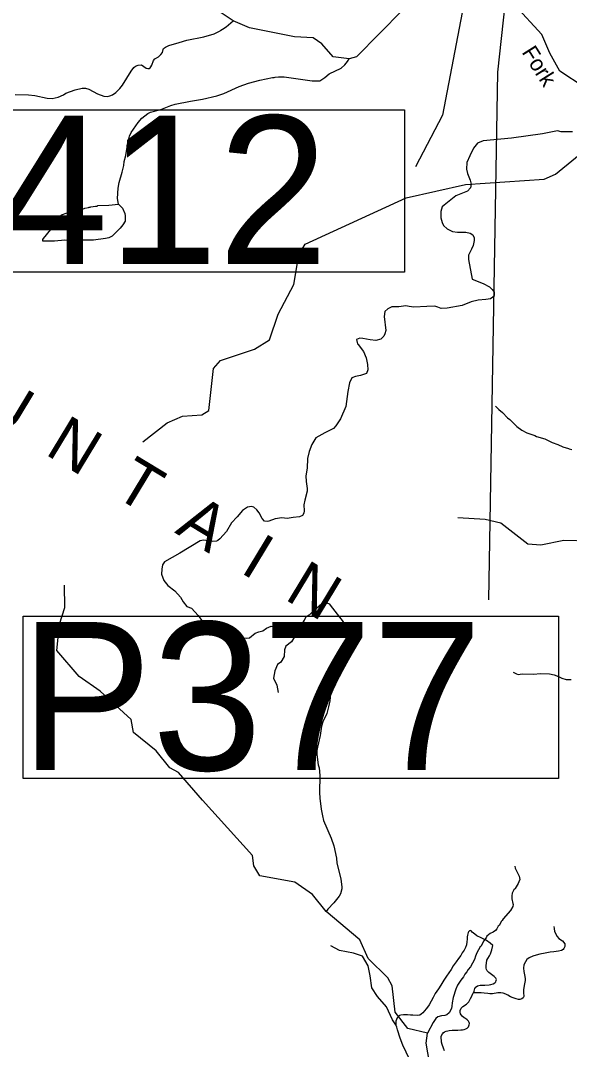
# Model space of a CAD drawing. Extents: x 1248224 to 1454986, y 825081 to 985870.
# Drawn here: x 1307603 to 1312793, y 891703 to 901429 of the extents above; entities that cross this region are included whole.
import ezdxf

# ---------------------------------------------------------------- set-up
doc = ezdxf.new("R2010")
doc.units = 0
for name, color, linetype in [('Exist Geographical Mountain Summit Label', 7, 'Continuous'), ('Exist Hydrographic Creek Single Shore', 7, 'Continuous'), ('Exist Hydrographic Creek Single Shore Label', 7, 'Continuous'), ('Exist Hydrographic Misc Water Feature', 7, 'Continuous'), ('Exist Road Non-System Type 51', 7, 'Continuous'), ('Exist Road Secondary Structure Pipe Number Label', 7, 'Continuous'), ('Exist Road Secondary Type 41 Attributed', 7, 'Continuous')]:
    doc.layers.add(name, color=color, linetype=linetype)

msp = doc.modelspace()

# ---------------------------------------------------------------- linework, layer by layer
at = {"layer": 'Exist Hydrographic Creek Single Shore'}
for points in [[(1311214.8, 901528.3), (1310779.9, 901087.3), (1310709.1, 901066.4), (1310560, 901086.9), (1310450.7, 901207.7), (1310370.2, 901265.3), (1310191.8, 901276.4), (1309768.7, 901360.4), (1309612, 901427.1), (1309422.7, 901551.2)], [(1313260.8, 900404.9), (1313086.5, 900469.9), (1313043.7, 900617.2), (1312932.2, 900798.7), (1312702.8, 900950.3), (1312606.9, 901119.6), (1312532.3, 901296.8), (1312278.1, 901574.1)], [(1311482, 891507), (1311438, 891763.9), (1311450.4, 891856.5), (1311266, 891901.9), (1311145, 892055.4), (1311117, 892305.4), (1311077, 892381.7), (1310890, 892562.8), (1310810, 892738.3), (1310492, 893008.7), (1310362, 893167.5), (1310197.9, 893285.7), (1309865.9, 893344.9), (1309808.9, 893438), (1309794.9, 893536.8), (1309322.9, 894058.4), (1309095.9, 894322.3), (1309013.8, 894366.6), (1308883.8, 894526.8), (1308670.9, 894698.4), (1308648.9, 894823.6), (1308354.9, 895088.8), (1308157.9, 895227.5), (1307946.9, 895474.6), (1307969.8, 895723.7), (1308022.8, 895880.1), (1308019.9, 896090.3)]]:
    msp.add_lwpolyline(points, dxfattribs=at)
at = {"layer": 'Exist Hydrographic Misc Water Feature'}
for points in [[(1307551.3, 900729.4), (1307677.3, 900727.8), (1307739.2, 900722), (1307854.5, 900694.7), (1307902.5, 900691.3), (1307958.9, 900703.7), (1308007.5, 900726.2), (1308032, 900741.5), (1308120.8, 900774.9), (1308185.3, 900791.1), (1308217.3, 900790.2), (1308249.1, 900779.3), (1308331.8, 900734.9), (1308391.3, 900713.2), (1308423.3, 900712.3), (1308447.4, 900717.5), (1308471.7, 900726.9), (1308504.3, 900747.9), (1308541.4, 900786.8), (1308568.3, 900818), (1308648, 900951.7), (1308675, 900984.9), (1308691.4, 900998.5), (1308715.7, 901007.7), (1308745.7, 901010.9), (1308791, 900979.6), (1308806.8, 900975.1), (1308818.8, 900976.7), (1308827, 900982.6), (1308835.2, 900990.3), (1308843.7, 901006), (1308858.9, 901051.6), (1308873.4, 901067.1), (1308906, 901086.2), (1308930.6, 901107.4), (1308945.2, 901127), (1308950, 901154.9), (1308956.2, 901164.7), (1308972.6, 901178.3), (1309005, 901193.4), (1309101.9, 901222.5), (1309174.5, 901242.4), (1309335.5, 901275.7), (1309432.4, 901304.9), (1309489.2, 901331.3), (1309497.4, 901339), (1309513.6, 901346.5), (1309546.3, 901369.6), (1309612, 901427.1)], [(1308528.7, 899693.8), (1308518.1, 899747.8), (1308527, 899845.5), (1308536.5, 899899.3), (1308565.1, 899994.4), (1308578.9, 900058), (1308584.1, 900097.8), (1308597.6, 900153.4), (1308611.8, 900233), (1308612.4, 900249), (1308632.8, 900336.3), (1308649.8, 900371.8), (1308716.4, 900465.8), (1308749.5, 900504.9), (1308806.8, 900551.2), (1308831.2, 900562.5), (1308927.9, 900587.7), (1309025.1, 900626.9), (1309065.5, 900639.7), (1309210.3, 900667.5), (1309322.9, 900684.3), (1309459.8, 900718.4), (1309524.5, 900740.4), (1309670.4, 900806.2), (1309759.3, 900837.6), (1309864.2, 900864.6), (1309985, 900891.1), (1310001, 900890.6), (1310009.1, 900894.4), (1310041.2, 900897.5), (1310097.2, 900897.9), (1310360.2, 900860.2), (1310432.3, 900860.1), (1310481.2, 900890.7), (1310522.1, 900925.6), (1310635.7, 900980.2), (1310668.6, 901009.3), (1310693.4, 901040.6), (1310709.1, 901066.4)], [(1308759.8, 897447.7), (1308989.9, 897627), (1309132.9, 897689.7), (1309316.8, 897702.4), (1309383.9, 897743.8), (1309426.8, 898140.1), (1309494.8, 898214.2), (1309814.9, 898322.8), (1309957.8, 898411.8), (1310038.8, 898653.2), (1310186.8, 898932.4), (1310235.9, 899213.9), (1310295.8, 899314.5), (1311248.8, 899751.6), (1311810.9, 899878.2), (1312553.9, 899929), (1312662.9, 899976.1), (1312849.9, 900129.8), (1312950.8, 900212.7), (1313159.4, 900306.3), (1313217.2, 900309.1), (1313339.3, 900293.4), (1313470.7, 900287.7)], [(1308528.7, 899693.8), (1308565.6, 899654.4), (1308588.3, 899605.8), (1308593.6, 899581.6), (1308590.8, 899557.8), (1308592.2, 899533.8), (1308571.2, 899498.4), (1308546.3, 899467.1), (1308470, 899389.3), (1308437.7, 899374.2), (1308405.5, 899367.2), (1308293, 899354.4), (1308164.9, 899354.1), (1308108.9, 899349.7), (1308020.9, 899352.3), (1307924.5, 899343.1), (1307860.5, 899344.9), (1307812.4, 899342.3), (1307815, 899360.3), (1307819.2, 899368.1), (1307889.6, 899454.1), (1307925.2, 899509.1), (1307946.3, 899548.4), (1307967, 899571.8), (1307991.6, 899591.1), (1308044.2, 899611.6), (1308068.2, 899614.9), (1308098.6, 899625.9), (1308181.1, 899643.6), (1308211.5, 899654.7), (1308245.6, 899661.7), (1308251.8, 899665.5), (1308261.7, 899665.2), (1308267.9, 899669.1), (1308310.1, 899675.9), (1308326.1, 899675.4), (1308332.2, 899679.2), (1308438.4, 899684.2), (1308528.7, 899693.8)], [(1312094.6, 897785.1), (1312125.6, 897752.2), (1312160.9, 897723.2), (1312207.4, 897673.8), (1312229.1, 897657.2), (1312297.2, 897591.2), (1312344.3, 897557.9), (1312389.6, 897532.6), (1312466.9, 897506.4), (1312482.6, 897497.9), (1312560, 897473.7), (1312629.1, 897439.7), (1312682.6, 897422.1), (1312730, 897398.8), (1312785.6, 897383.2), (1312791.4, 897379.1), (1312815.3, 897374.4)], [(1313224.9, 896501.3), (1312741, 896514.4), (1312522.9, 896469.5), (1312398.9, 896478.5), (1312144.9, 896677.3), (1311994.9, 896713.2), (1311736.9, 896728.1)], [(1312259.9, 895271), (1312291.4, 895252.2), (1312307.3, 895247.7), (1312347.5, 895254.5), (1312451.4, 895249.5), (1312523.6, 895255.5), (1312603.6, 895253.1), (1312647.4, 895243.9), (1312690.9, 895228.6), (1312722.5, 895211.7), (1312762.1, 895198.6), (1312810.2, 895199.2)], [(1310533.3, 895069.2), (1310527.3, 894997.5), (1310515.7, 894941.8), (1310497.9, 894878.3), (1310461.6, 894799.4), (1310448.5, 894759.8), (1310436.1, 894672.1), (1310410.9, 894560.9), (1310406.1, 894529.1), (1310404.9, 894491.1), (1310418.2, 894392.8), (1310425.5, 894364.6), (1310433.3, 894292.4), (1310430.9, 894132.4), (1310433.3, 894078.4), (1310444.4, 893974.1), (1310450.1, 893960), (1310456.7, 893911.8), (1310467.5, 893867.5), (1310540.8, 893701.4), (1310564.8, 893628.7), (1310589.5, 893512.1), (1310592.2, 893464.1), (1310632, 893314.9), (1310641.9, 893238.6), (1310641.4, 893222.7), (1310628, 893175.1), (1310615.4, 893151.5), (1310565.6, 893088.9), (1310508, 893030.6), (1310492, 893008.7)], [(1312276, 893435.4), (1312279.5, 893415.3), (1312317.5, 893342.2), (1312322.6, 893310.1), (1312315.9, 893286.3), (1312307.4, 893270.5), (1312290.6, 893239), (1312282.4, 893231.2), (1312282.1, 893223.2), (1312267.8, 893211.7), (1312252.9, 893180.1), (1312248.3, 893156.3), (1312247.3, 893126.3), (1312258.2, 893084), (1312259.9, 893071.9), (1312257.4, 893056), (1312236.3, 893016.7), (1312166, 892938.7), (1312157.6, 892922.9), (1312149.4, 892915.2), (1312128.3, 892875.8), (1312120.1, 892868.1), (1312107.4, 892844.4), (1312095, 892828.8), (1312070.5, 892811.5), (1312044, 892798.3), (1312013.4, 892775.2), (1312005, 892759.4), (1311980.1, 892728.1), (1311958.7, 892680.8), (1311950.5, 892673), (1311919, 892617.9), (1311904.1, 892586.4), (1311895.2, 892554.7), (1311857.1, 892483.7), (1311836.5, 892460.3), (1311823.8, 892436.8), (1311803.2, 892413.4), (1311790.5, 892389.7), (1311765.6, 892358.4), (1311736.2, 892311.3), (1311719.1, 892271.8), (1311692.9, 892192.7), (1311683.6, 892144.9), (1311682.6, 892112.9), (1311678, 892089.1), (1311654.8, 892049.7), (1311632.3, 892030.5), (1311616.1, 892022.9), (1311584, 892019.8), (1311547.7, 892010.9), (1311531.3, 891997.3), (1311504.2, 891958.2), (1311450.4, 891856.5)]]:
    msp.add_lwpolyline(points, dxfattribs=at)
at = {"layer": 'Exist Road Non-System Type 51'}
for points in [[(1312823, 900377.2), (1312784.2, 900377.2), (1312714.4, 900377.2), (1312681.8, 900384.9), (1312537.6, 900357), (1312244.5, 900318.2), (1311976.2, 900293.4), (1311924.3, 900268.9), (1311885.5, 900222.3), (1311849.8, 900150.9), (1311821.9, 900085.8), (1311818.8, 900025.2), (1311829.7, 899981.8), (1311856, 899921.2), (1311863.8, 899880.9), (1311859.1, 899848.3), (1311829.7, 899815.7), (1311718, 899772.3), (1311607.9, 899683.8), (1311589.8, 899667.8)], [(1311589.8, 899667.8), (1311577.4, 899624.3), (1311577.4, 899563.8), (1311589.8, 899518.8), (1311602.2, 899492.4), (1311636.4, 899461.4), (1311686, 899433.4), (1311735.6, 899427.2), (1311814.7, 899427.2), (1311853.5, 899417.9), (1311878.3, 899402.4), (1311892.2, 899374.5), (1311893.8, 899351.2), (1311882.9, 899303.1), (1311867.4, 899268.9), (1311839.5, 899210), (1311839.5, 899169.6), (1311872.1, 898984.9), (1311978.7, 898943.7), (1312037.6, 898912.7), (1312064, 898886.3), (1312081, 898861.5), (1312081, 898832), (1312070.2, 898813.4), (1312046.9, 898799.4), (1312003.5, 898791.6), (1311930.6, 898787), (1311862.4, 898771.5), (1311778.6, 898734.2), (1311635.9, 898710.9), (1311580.1, 898707.8), (1311549.1, 898720.3), (1311521.2, 898729.6), (1311445.2, 898726.5), (1311321.1, 898720.3), (1311276.2, 898726.5), (1311245.1, 898731.1), (1311180, 898721.8), (1311113.3, 898721.8), (1311074.5, 898703.2), (1311048.2, 898679.9), (1311040.4, 898630.2), (1311055.9, 898499.9), (1311047.3, 898466.4), (1311038, 898446.2), (1311008.6, 898418.3), (1310962, 898404.3), (1310909.3, 898412), (1310838, 898422.9), (1310811.6, 898426), (1310779, 898415.2), (1310788.3, 898371.7), (1310796.1, 898365.5), (1310845.7, 898300.3), (1310870.5, 898239.8), (1310884.5, 898177.7), (1310887.6, 898128), (1310875.2, 898092.3), (1310855.3, 898085.2), (1310816.6, 898072.8), (1310771.6, 898065), (1310734.4, 898051.1), (1310714.2, 898004.5), (1310698.7, 897922.3), (1310680.1, 897779.5), (1310627.4, 897665.1), (1310585.5, 897596.8), (1310562.2, 897572), (1310481.6, 897531.6), (1310396.3, 897485.1), (1310357.8, 897422), (1310331.4, 897355.3), (1310317.5, 897288.6), (1310312.8, 897197), (1310300.4, 897125.6), (1310303.6, 897070.3), (1310314.4, 897006.7), (1310312.9, 896981.9), (1310289.6, 896896.5), (1310281.9, 896849.9), (1310283.4, 896794.1), (1310281.9, 896773.9), (1310269.5, 896750.6), (1310241.6, 896736.6), (1310181.1, 896732), (1310123.7, 896722.7), (1310074.1, 896727.3), (1310012, 896719.6), (1309952.1, 896698.2), (1309933.5, 896695.1), (1309910.2, 896698.2), (1309886.9, 896721.5), (1309860.6, 896774.3), (1309837.3, 896805.3), (1309809.4, 896828.6), (1309786.1, 896836.4), (1309748.9, 896828.6), (1309700.8, 896799.1), (1309651.2, 896738.6), (1309598.5, 896681.2), (1309548.9, 896598.9)], [(1309548.9, 896598.9), (1309488.4, 896530.6), (1309469, 896514.4), (1309456.6, 896508.2), (1309422.5, 896503.5), (1309376, 896511.3), (1309334.1, 896516), (1309300, 896511.3), (1309109.2, 896394.9), (1308963.5, 896311.1), (1308944.9, 896284.7), (1308938.6, 896244.4), (1308937.1, 896196.3), (1308957.3, 896137.3), (1308996, 896089.2), (1309062.7, 896039.5), (1309115.4, 895977.4), (1309140, 895934.8), (1309174.2, 895891.4), (1309220.7, 895874.3), (1309281.2, 895806), (1309323, 895748.6), (1309391.3, 895736.2), (1309450.2, 895716), (1309501.4, 895638.4), (1309544.8, 895602.7), (1309578.3, 895589.4), (1309623.2, 895589.4), (1309693, 895592.5), (1309739.5, 895591), (1309769, 895595.6), (1309820.2, 895637.5), (1309857.4, 895649.9), (1309893.1, 895660.8), (1309927.2, 895685.6), (1309972.2, 895705.8), (1310010.9, 895698.1), (1310051.3, 895673.2), (1310105.5, 895663.9), (1310166, 895659.3), (1310237.4, 895674.8)], [(1310237.4, 895674.8), (1310287, 895760.1), (1310302.5, 895794.3), (1310339.7, 895814.5), (1310400.2, 895875), (1310452.6, 895917.8), (1310482.1, 895930.2), (1310520.8, 895914.7), (1310551.8, 895875.9), (1310654.2, 895745.5), (1310734.8, 895658.6)], [(1310237.4, 895674.8), (1310193.9, 895604.9), (1310164.5, 895555.3), (1310111.7, 895514.9), (1310099.3, 895479.2), (1310096.2, 895417.2), (1310063.7, 895362.8), (1310031.1, 895342.7), (1310007.8, 895282.1), (1309995.4, 895212.3), (1310024.9, 895147.1), (1310040.4, 895077.3)], [(1311885, 892238.7), (1311891.3, 892254.6), (1311899.8, 892278.4), (1311908.3, 892292.2), (1311912.4, 892296.2), (1311924.6, 892305.9), (1311948.7, 892311.2), (1311968.7, 892310.8), (1311992.7, 892310.2), (1312032.8, 892313.4), (1312050.9, 892317), (1312073.1, 892324.4), (1312087.2, 892332.1), (1312097.4, 892341.9), (1312101.9, 892353.8), (1312102.1, 892363.8), (1312096.3, 892377.9), (1312080.7, 892394.3), (1312057, 892410.7), (1312031.5, 892429.5), (1312015.8, 892445.8), (1312008.1, 892457.9), (1312006.4, 892472), (1312007, 892496), (1312007.5, 892518), (1312012.3, 892545.9), (1312022.6, 892563.7), (1312037.1, 892589.4), (1312045.7, 892607.3), (1312060.5, 892644.8), (1312069.5, 892686.7), (1312043.9, 892707.4), (1312008.6, 892732.1), (1311959.1, 892757.3), (1311917.4, 892778.4), (1311899.9, 892792.7), (1311874.3, 892813.4), (1311864.5, 892823.6), (1311856.6, 892827.8), (1311846.6, 892826), (1311838.4, 892816.2), (1311836.2, 892808.2), (1311829.5, 892784.3), (1311827.2, 892768.4), (1311824.7, 892746.4), (1311822, 892720.4), (1311819.5, 892692.5), (1311810.9, 892666.6), (1311796.2, 892641.1), (1311779.7, 892615.4), (1311765, 892591.7), (1311744.5, 892564.3), (1311723.6, 892532.7), (1311694.8, 892493.3), (1311673.9, 892459.8), (1311630.4, 892394.7), (1311605.4, 892357.4), (1311576.5, 892311.9), (1311553.6, 892276.4), (1311524.5, 892233.1), (1311505.7, 892195.5), (1311486.8, 892160), (1311466.1, 892124.4), (1311451.4, 892102.7), (1311439.1, 892086.9), (1311422.7, 892067.5), (1311408.1, 892049.7), (1311391.9, 892036.1), (1311377.6, 892026.3), (1311355.6, 892023), (1311313.6, 892025.8), (1311291.6, 892028.5), (1311261.7, 892031.1), (1311239.6, 892029.5), (1311223.6, 892030), (1311197.6, 892028.5), (1311187.5, 892022.7), (1311175.3, 892015), (1311165.1, 892003.4), (1311156.5, 891987.5), (1311152.2, 891971.6), (1311150.8, 891934.9)], [(1312646.5, 892865.7), (1312647.7, 892847.3), (1312652.9, 892819.2), (1312675.8, 892770.7), (1312693.4, 892752.2), (1312729, 892731.4), (1312748.2, 892700.8)], [(1312748.2, 892700.8), (1312749.7, 892676.8), (1312741.3, 892657.2), (1312733.1, 892647.3), (1312718.8, 892639.6), (1312688.6, 892632.2), (1312644.4, 892625.3), (1312612.4, 892622.1), (1312562.1, 892613.1), (1312511.9, 892604.3), (1312477.7, 892595.2), (1312447.3, 892585.8), (1312413, 892570.7), (1312390.6, 892553.1), (1312376.2, 892531.4), (1312363.4, 892501.8), (1312358.8, 892471.9), (1312361.9, 892439.8), (1312367.3, 892409.5), (1312374.4, 892373.3), (1312374.1, 892355.3), (1312367.2, 892323.5), (1312360.5, 892287.8), (1312357.9, 892265.8), (1312359.4, 892241.8), (1312362.4, 892203.5), (1312356.1, 892189.8), (1312344, 892182), (1312323.8, 892174.4), (1312311.8, 892174.7), (1312287.9, 892181.4), (1312262.1, 892189.9), (1312236.3, 892200.4), (1312210.6, 892215.1), (1312192.9, 892225.5), (1312167.1, 892234.2), (1312143.2, 892238.7), (1312117.2, 892239.2), (1312067, 892230.4), (1312040.9, 892229.1), (1312023, 892231.5), (1311987, 892236.4), (1311959.1, 892239), (1311947.1, 892239.2), (1311885, 892238.7)], [(1311612.1, 891690.6), (1311602.6, 891716.8), (1311589.5, 891751.3), (1311583.9, 891771.4), (1311582.2, 891787.5), (1311578.8, 891809.6), (1311581.2, 891827.5), (1311591.7, 891851.3), (1311597.8, 891859.2), (1311610.2, 891868.8), (1311626.4, 891874.5), (1311642.5, 891880.1), (1311654.5, 891881.9), (1311684.6, 891885.1), (1311712.7, 891886.5), (1311738.7, 891885.8), (1311766.7, 891887.2), (1311780.7, 891889), (1311796.8, 891892.4), (1311813, 891898.1), (1311827.1, 891905.8), (1311837.4, 891917.6), (1311841.7, 891925.6), (1311843.9, 891935.5), (1311848.2, 891949.4), (1311846.4, 891959.5), (1311838.6, 891969.7), (1311827, 891981.9), (1311811.3, 891994.2), (1311797.4, 892002.5), (1311777.8, 892019.1), (1311770, 892029.3), (1311764.2, 892041.4), (1311760.7, 892055.5), (1311761, 892071.5), (1311769.4, 892093.3), (1311786, 892109), (1311820.4, 892132.1), (1311840.9, 892153.7), (1311847.1, 892165.6), (1311857.7, 892183.4), (1311870.2, 892207), (1311880.9, 892230.8), (1311885, 892238.7)]]:
    msp.add_lwpolyline(points, dxfattribs=at)
at = {"layer": 'Exist Road Secondary Structure Pipe Number Label'}
for points in [[(1311823.1, 901736.6), (1311592.8, 900533.7), (1311336.8, 900047.4)], [(1312182.9, 901576.6), (1312112.2, 900940.5), (1312027.9, 895952.3)]]:
    msp.add_lwpolyline(points, dxfattribs=at)
for points in [[(1306168.3, 900584.8), (1311232.9, 900584.8), (1311232.9, 899049.4), (1306168.3, 899049.4)], [(1307626.2, 895799.5), (1312690.8, 895799.5), (1312690.8, 894264.1), (1307626.2, 894264.1)]]:
    msp.add_lwpolyline(points, close=True, dxfattribs=at)
at = {"layer": 'Exist Road Secondary Type 41 Attributed'}
msp.add_lwpolyline([(1311279.5, 891612.2), (1311218.6, 891742.3), (1311192.4, 891810.1), (1311168.1, 891887.3), (1311161.7, 891915.1), (1311150.8, 891934.9), (1311120.9, 891984.2), (1311064.1, 892106.1), (1310978.8, 892203.6), (1310926, 892284.9), (1310909.8, 892398.7), (1310889.5, 892492.1), (1310836.7, 892585.6), (1310751.4, 892614), (1310617.4, 892638.4), (1310538, 892682.2)], dxfattribs=at)

# ---------------------------------------------------------------- texts
at = {"layer": 'Exist Geographical Mountain Summit Label'}
msp.add_text('M  O  U  N  T  A  I  N', height=440, rotation=328.82018, dxfattribs=at).set_placement((1305809.5, 898554.1))
at = {"layer": 'Exist Hydrographic Creek Single Shore Label'}
msp.add_text('Fork', height=150, rotation=302.26992, dxfattribs=at).set_placement((1312338.1, 901129.9))
at = {"layer": 'Exist Road Secondary Structure Pipe Number Label'}
for s, p in [('P412', (1306139.9, 899128.5)), ('P377', (1307597.7, 894343.2))]:
    msp.add_text(s, height=1400, dxfattribs=at).set_placement(p)

doc.saveas('drawing.dxf')
